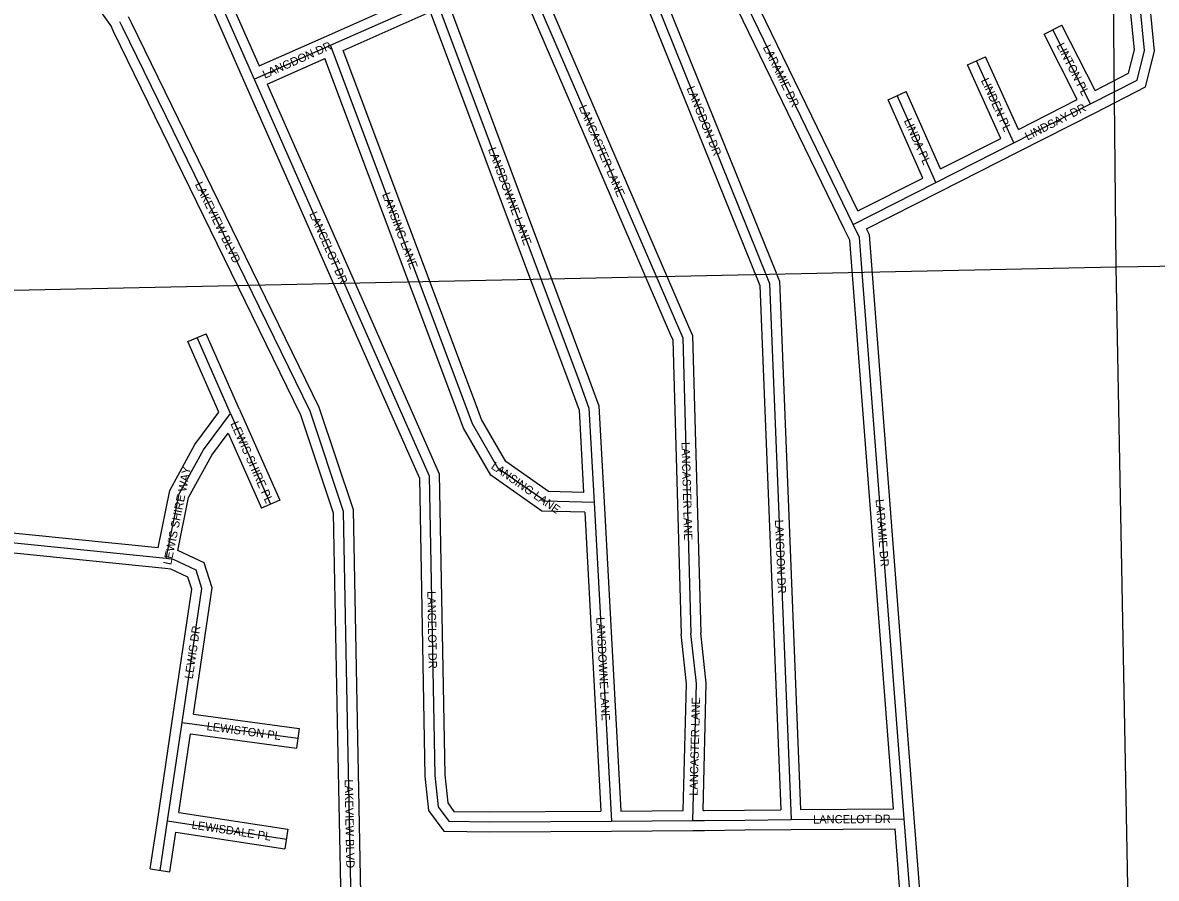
# Model space of a CAD drawing. Extents: x 457167 to 656239, y 1787309 to 1969297.
# Drawn here: x 571073 to 574489, y 1917044 to 1919623 of the extents above; entities that cross this region are included whole.
import ezdxf

# ---------------------------------------------------------------- set-up
doc = ezdxf.new("R2010")
doc.units = 0
for name, color, linetype in [('Level 1', 7, 'Continuous'), ('Level 31', 7, 'Continuous'), ('Level 32', 7, 'Continuous'), ('Level 34', 7, 'Continuous')]:
    doc.layers.add(name, color=color, linetype=linetype)

msp = doc.modelspace()

# ---------------------------------------------------------------- linework, layer by layer
at = {"layer": 'Level 1'}
for p, q in [((574367.915, 1918887.351), (574316.545, 1923741.095)), ((574367.915, 1918887.351), (576795.235, 1918914.882)), ((569174.225, 1918776.961), (574367.915, 1918887.351)), ((574465.56, 1913625.261), (574367.915, 1918887.351))]:
    msp.add_line(p, q, dxfattribs=at)
at = {"layer": 'Level 31'}
for p, q in [((573575.716, 1919014.823), (573128.446, 1919936.571)), ((572571.426, 1919808.731), (573051.939, 1918695.623)), ((571651.602, 1919722.454), (571770.47, 1919453.086)), ((572000.452, 1919555.11), (572318.226, 1919696.211)), ((572318.226, 1919696.211), (572749.385, 1918542.118)), ((571374.246, 1919609.266), (571366.34, 1919625.65)), ((571939.155, 1918451.587), (571374.246, 1919609.266)), ((574290.882, 1919378.333), (574177.295, 1919601.5)), ((571770.47, 1919453.086), (572000.452, 1919555.11)), ((572409.502, 1918465.066), (572000.452, 1919555.11)), ((574058.963, 1919260.299), (573947.021, 1919507.826)), ((571770.47, 1919453.086), (572208.969, 1918459.337)), ((574290.882, 1919378.333), (574430.86, 1919449.662)), ((573824.18, 1919140.817), (573707.823, 1919402.901)), ((574058.963, 1919260.299), (574290.882, 1919378.333)), ((573824.18, 1919140.817), (574058.963, 1919260.299)), ((573575.716, 1919014.823), (573824.18, 1919140.817)), ((571698.895, 1918444.497), (571598.681, 1918673.459)), ((571698.895, 1918444.497), (571820.302, 1918171.487)), ((572794.957, 1918176.189), (572846.82, 1917216.051)), ((573102.939, 1917631.121), (573086.751, 1917781.342)), ((573092.479, 1917218.044), (573102.939, 1917631.121)), ((571509.871, 1917217.628), (571553.449, 1917513.171)), ((571553.449, 1917513.171), (571901.956, 1917465.831)), ((572062.907, 1916971.635), (572053.225, 1917465.85)), ((571487.283, 1917067.858), (571509.871, 1917217.628)), ((571509.871, 1917217.628), (571867.897, 1917162.265)), ((572846.82, 1917216.051), (573092.479, 1917218.044)), ((573092.479, 1917218.044), (573127.437, 1917218.33)), ((573127.437, 1917218.33), (573248.519, 1917219.513)), ((573248.519, 1917219.513), (573388.35, 1917220.655)), ((573388.35, 1917220.655), (573729.347, 1917223.53)), ((573751.274, 1916937.656), (573729.347, 1917223.53))]:
    msp.add_line(p, q, dxfattribs=at)
for points in [[(574430.86, 1919449.662), (574453.302, 1919539.069), (574440.247, 1919671.465), (574306.905, 1919870.31), (574089.662, 1920350.438)], [(572571.426, 1919808.731), (572754.965, 1919890.865), (572819.149, 1919888.538), (572925.141, 1919825.026), (573315.74, 1918857.218)], [(573729.347, 1917223.53), (573594.695, 1918975.506), (573575.716, 1919014.823)], [(573315.74, 1918857.218), (573323.64, 1918837.2), (573388.35, 1917220.655)], [(573051.939, 1918695.623), (573061.74, 1918673.056), (573086.751, 1917781.342)], [(572749.385, 1918542.118), (572779.392, 1918461.321), (572794.957, 1918176.189)], [(571505.321, 1918007.475), (571544.853, 1918202.299), (571617.611, 1918335.226), (571698.895, 1918444.497)], [(572053.225, 1917465.85), (572039.84, 1918149.169), (571939.155, 1918451.587)], [(572208.969, 1918459.337), (572298.443, 1918256.585), (572315.148, 1917353.617), (572324.787, 1917259.776), (572357.42, 1917215.701), (572480.401, 1917213.968), (572846.82, 1917216.051)], [(572794.957, 1918176.189), (572647.515, 1918180.521), (572506.006, 1918279.389), (572428.771, 1918413.748), (572409.502, 1918465.066)], [(571505.321, 1918007.475), (570452.742, 1918113.899), (570402.85, 1918113.651), (570326.83, 1918084.008), (570304.021, 1917977.877), (570221.126, 1917450.056)], [(571553.449, 1917513.171), (571613.162, 1917917.408), (571595.493, 1917973.086), (571527.878, 1918005.241), (571505.321, 1918007.475)]]:
    msp.add_lwpolyline(points, dxfattribs=at)
at = {"layer": 'Level 32'}
for p, q in [((571054.215, 1920016.679), (571340.393, 1919610.389)), ((573548.725, 1919001.726), (573101.455, 1919923.474)), ((573589.379, 1919055.387), (573169.163, 1919921.382)), ((572555.872, 1919769.068), (573024.395, 1918683.733)), ((572610.705, 1919793.44), (573079.483, 1918707.513)), ((571624.156, 1919710.341), (571743.024, 1919440.973)), ((571691.31, 1919706.781), (571785.782, 1919492.698)), ((571988.278, 1919582.528), (572306.051, 1919723.629)), ((572356.196, 1919680.3), (572777.489, 1918552.617)), ((571401.266, 1919622.306), (571392.288, 1919640.91)), ((572038.48, 1919539.168), (572301.276, 1919655.857)), ((572301.276, 1919655.857), (572721.282, 1918531.618)), ((571347.228, 1919596.227), (571340.394, 1919610.388)), ((571966.99, 1918462.954), (571401.209, 1919622.423)), ((574150.559, 1919587.891), (574204.032, 1919615.108)), ((574304.005, 1919418.691), (574204.032, 1919615.108)), ((571911.32, 1918440.219), (571347.285, 1919596.11)), ((571785.782, 1919492.698), (571988.288, 1919582.532)), ((574250.538, 1919391.461), (574150.559, 1919587.891)), ((572437.591, 1918475.605), (572038.48, 1919539.168)), ((571810.005, 1919437.803), (571983.541, 1919514.786)), ((572381.415, 1918454.525), (571983.541, 1919514.786)), ((573919.686, 1919495.464), (573974.356, 1919520.187)), ((574019.823, 1919274.041), (573919.686, 1919495.464)), ((574073.354, 1919301.285), (573974.356, 1919520.187)), ((574304.005, 1919418.691), (574405.084, 1919470.198)), ((571743.023, 1919440.974), (572181.522, 1918447.226)), ((571810.006, 1919437.802), (572236.417, 1918471.448)), ((574304.504, 1919351.603), (574456.637, 1919429.126)), ((573680.403, 1919390.726), (573735.243, 1919415.074)), ((573838.765, 1919181.9), (573735.243, 1919415.074)), ((573785.198, 1919154.686), (573680.403, 1919390.726)), ((574073.354, 1919301.285), (574250.538, 1919391.461)), ((574072.571, 1919233.562), (574304.49, 1919351.596)), ((573838.765, 1919181.9), (574019.823, 1919274.041)), ((573837.787, 1919114.079), (574072.57, 1919233.561)), ((573589.378, 1919055.387), (573785.198, 1919154.686)), ((573615.524, 1919001.371), (573837.749, 1919114.061)), ((571571.199, 1918661.429), (571626.165, 1918685.488)), ((571726.38, 1918456.526), (571626.165, 1918685.488)), ((571664.428, 1918448.426), (571571.199, 1918661.429)), ((571726.38, 1918456.526), (571847.715, 1918183.677)), ((571692.337, 1918385.413), (571792.89, 1918159.296)), ((571847.715, 1918183.677), (571792.89, 1918159.296)), ((572824.915, 1918177.807), (572875.232, 1917246.283)), ((572766.49, 1918147.011), (572815.166, 1917245.871)), ((573072.899, 1917629.887), (573056.796, 1917779.311)), ((573132.981, 1917632.353), (573116.707, 1917783.372)), ((573063.223, 1917247.807), (573072.899, 1917629.887)), ((573123.255, 1917248.297), (573132.981, 1917632.353)), ((571480.192, 1917222.003), (571523.77, 1917517.547)), ((571587.564, 1917538.813), (571905.995, 1917495.558)), ((571905.995, 1917495.558), (571897.918, 1917436.102)), ((571543.897, 1917242.723), (571578.802, 1917479.451)), ((571578.802, 1917479.45), (571897.918, 1917436.102)), ((572032.912, 1916971.047), (572023.23, 1917465.262)), ((572092.415, 1916997.124), (572083.22, 1917466.437)), ((571543.897, 1917242.723), (571872.482, 1917191.913)), ((572875.232, 1917246.282), (573063.224, 1917247.807)), ((573123.255, 1917248.296), (573127.192, 1917248.329)), ((573127.144, 1917248.329), (573248.225, 1917249.512)), ((573248.274, 1917249.512), (573357.135, 1917250.401)), ((573417.165, 1917250.898), (573696.974, 1917253.258)), ((571457.619, 1917072.332), (571480.206, 1917222.101)), ((573779.027, 1916968.112), (573759.26, 1917225.824)), ((571516.949, 1917063.383), (571535.046, 1917183.376)), ((571535.047, 1917183.376), (571863.313, 1917132.616)), ((571872.482, 1917191.913), (571863.313, 1917132.616)), ((572847.064, 1917186.051), (573092.722, 1917188.044)), ((573092.724, 1917188.044), (573127.682, 1917188.33)), ((573127.73, 1917188.33), (573248.812, 1917189.513)), ((573248.764, 1917189.513), (573388.595, 1917190.655)), ((573388.603, 1917190.655), (573701.579, 1917193.293)), ((573721.362, 1916935.362), (573701.579, 1917193.293)), ((571457.619, 1917072.332), (571516.949, 1917063.383))]:
    msp.add_line(p, q, dxfattribs=at)
for points in [[(574456.637, 1919429.126), (574483.669, 1919536.824), (574469.364, 1919681.912), (574333.21, 1919884.947), (574116.995, 1920362.806)], [(574405.084, 1919470.198), (574422.935, 1919541.315), (574411.131, 1919661.017), (574280.6, 1919855.671), (574074.481, 1920311.215)], [(572559.31, 1919836.176), (572749.08, 1919921.099), (572827.949, 1919918.24), (572949.195, 1919845.586), (573343.56, 1918868.446)], [(572610.705, 1919793.439), (572760.85, 1919860.631), (572810.349, 1919858.836), (572901.087, 1919804.465), (573287.834, 1918846.206)], [(573696.974, 1917253.258), (573565.216, 1918967.562), (573548.725, 1919001.726)], [(573759.26, 1917225.829), (573624.174, 1918983.45), (573615.524, 1919001.37)], [(573287.834, 1918846.206), (573293.867, 1918830.918), (573357.135, 1917250.401)], [(573343.646, 1918868.231), (573353.413, 1918843.481), (573417.165, 1917250.898)], [(573024.421, 1918683.673), (573031.913, 1918666.421), (573056.797, 1917779.311)], [(573079.456, 1918707.573), (573091.565, 1918679.69), (573116.706, 1917783.372)], [(572777.509, 1918552.563), (572809.1, 1918467.501), (572824.914, 1918177.825)], [(572721.261, 1918531.673), (572749.685, 1918455.143), (572763.224, 1918207.135)], [(572236.416, 1918471.45), (572328.326, 1918263.175), (572345.12, 1917355.431), (572353.79, 1917271.019), (572372.693, 1917245.489), (572480.528, 1917243.97), (572815.166, 1917245.871)], [(572763.223, 1918207.135), (572657.352, 1918210.246), (572528.679, 1918300.146), (572455.999, 1918426.581), (572437.588, 1918475.611)], [(571481.32, 1918040.055), (571516.355, 1918212.718), (571592.295, 1918351.46), (571664.428, 1918448.426)], [(572023.23, 1917465.263), (572009.935, 1918144.02), (571911.32, 1918440.22)], [(572083.219, 1917466.437), (572069.746, 1918154.317), (571966.99, 1918462.953)], [(572181.522, 1918447.226), (572268.559, 1918249.995), (572285.175, 1917351.805), (572295.783, 1917248.531), (572342.146, 1917185.912), (572480.275, 1917183.966), (572846.99, 1917186.051)], [(572766.49, 1918147.011), (572637.678, 1918150.796), (572483.335, 1918258.631), (572401.545, 1918400.916), (572381.417, 1918454.519)], [(571540.959, 1918032.241), (571573.351, 1918191.88), (571642.927, 1918318.993), (571692.337, 1918385.413)], [(571481.32, 1918040.055), (570454.18, 1918143.907), (570397.135, 1918143.623), (570300.891, 1918106.095), (570274.514, 1917983.361), (570196.346, 1917485.634)], [(571502.303, 1917977.627), (570451.305, 1918083.891), (570408.564, 1918083.679), (570352.77, 1918061.922), (570333.529, 1917972.394), (570250.763, 1917445.402)], [(571587.563, 1917538.812), (571643.853, 1917919.879), (571620.147, 1917994.582), (571540.959, 1918032.241)], [(571523.77, 1917517.556), (571582.47, 1917914.938), (571570.84, 1917951.591), (571519.716, 1917975.902), (571502.365, 1917977.621)]]:
    msp.add_lwpolyline(points, dxfattribs=at)

# ---------------------------------------------------------------- texts
at = {"layer": 'Level 34'}
for s, height, rotation, p in [('LANGDON DR', 25, 23.92215, (571802.864, 1919453.781)), ('LINTON PL', 25, 296.974486, (574187.375, 1919554.141)), ('LARAMIE DR', 25, 295.883847, (573302.68, 1919548.873)), ('LANGDON DR', 25, 291.977875, (573072.956, 1919425.379)), ('LINDEN PL', 24.9992, 294.333933, (573959.873, 1919449.076)), ('LANCASTER LANE', 25, 293.348472, (572747.967, 1919368.241)), ('LINDSAY DR', 25, 26.972911, (574100.593, 1919267.462)), ('LINDA PL', 25, 293.939264, (573727.546, 1919327.671)), ('LANSDOWNE LANE', 25, 290.484533, (572474.811, 1919241.364)), ('LAKEVIEW BLVD', 25, 296.010086, (571591.394, 1919135.764)), ('LANSING LANE', 25, 290.568411, (572155.762, 1919105.661)), ('LANCELOT DR', 25, 293.80915, (571936.135, 1919046.689)), ('LEWIS SHIRE PL', 25, 293.973822, (571698.651, 1918414.288)), ('LANCASTER LANE', 25, 271.605872, (573058.056, 1918358.608)), ('LANSING LANE', 25, 325.05865, (572482.076, 1918280.86)), ('LEWIS SHIRE WAY', 25, 78.528686, (571520.488, 1917986.934)), ('LARAMIE DR', 25, 274.394194, (573642.86, 1918185.706)), ('LANGDON DR', 25, 272.291547, (573339.67, 1918124.256)), ('LANCELOT DR', 25, 271.059094, (572292.367, 1917909.262)), ('LANSDOWNE LANE', 25, 273.091169, (572801.12, 1917830.367)), ('LEWIS DR', 25, 81.596211, (571585.315, 1917643.357)), ('LANCASTER LANE', 25, 88.548672, (573106.866, 1917292.497)), ('LEWISTON PL', 25, 352.263597, (571626.305, 1917490.661)), ('LAKEVIEW BLVD', 25, 271.121639, (572043.155, 1917341.781)), ('LEWISDALE PL', 25, 351.208972, (571580.989, 1917193.983)), ('LANCELOT DR', 25, 0.482458, (573454.547, 1917208.715))]:
    msp.add_text(s, height=height, rotation=rotation, dxfattribs=at).set_placement(p)

doc.saveas('drawing.dxf')
